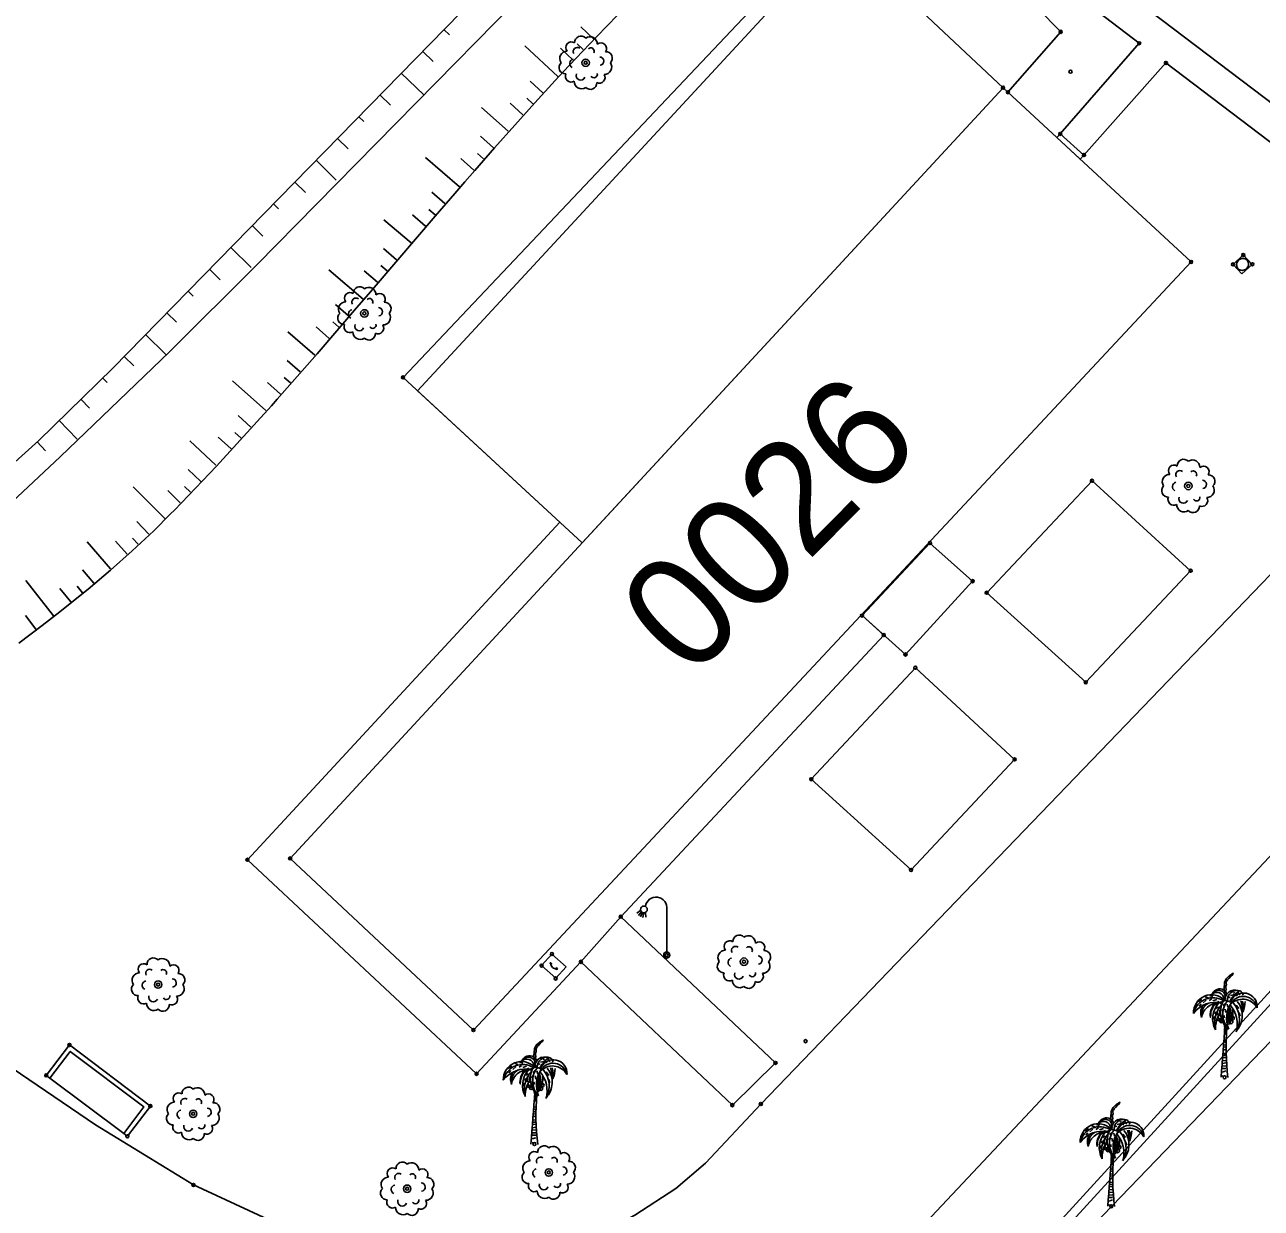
# Model space of a CAD drawing. Extents: x 344013 to 344423, y 298505 to 298795.
# Drawn here: x 344038.95 to 344079.51, y 298691.08 to 298729.92 of the extents above; entities that cross this region are included whole.
import ezdxf

# ---------------------------------------------------------------- set-up
doc = ezdxf.new("R2010")
doc.units = 0
for name, color, linetype in [('Default', 7, 'Continuous'), ('DH_CADRE -CARTOUCHE', 7, 'Continuous'), ('PC_CONCRETE', 7, 'Continuous'), ('PS_BOLT', 7, 'Continuous'), ('PS_CONST', 7, 'Continuous'), ('PS_DIM', 7, 'Continuous'), ('PS_HIDDEN', 7, 'Continuous'), ('RES_ELECTRICITE', 7, 'Continuous'), ('TOPO_POINT', 7, 'Continuous'), ('TOPO_TALUS-TERRAIN NATUREL', 7, 'Continuous'), ('VOIRIE_BORDURE', 7, 'Continuous'), ('VOIRIE_ESPACE VERT', 7, 'Continuous')]:
    doc.layers.add(name, color=color, linetype=linetype)

# ---------------------------------------------------------------- blocks, each defined once
blk = doc.blocks.new('PTT3')
at = {"layer": 'Default'}
for p, q in [((0, 1), (1, 1)), ((0, 0), (0, 1)), ((1, 1), (1, 0)), ((1, 0), (0, 0))]:
    blk.add_line(p, q, dxfattribs=at)
for centre, radius, start, end in [((0.5, 0.697), 0.0417, 0, 180), ((0.5, 0.697), 0.0417, 180, 0), ((0.395, 0.494), 0.229, 297.27538, 62.72462), ((0.5, 0.29), 0.0417, 0, 180), ((0.5, 0.29), 0.0417, 180, 0)]:
    blk.add_arc(centre, radius, start, end, dxfattribs=at)
blk = doc.blocks.new('REG_INC')
at = {"layer": 'Default'}
for p, q in [((0, 1), (1, 1)), ((0, 0), (0, 1)), ((1, 1), (1, 0)), ((1, 0), (0, 0))]:
    blk.add_line(p, q, dxfattribs=at)
for centre, start, end in [((0.5, 0.498), 90.00577, 135.00577), ((0.5, 0.5), 45.00687, 90.00687), ((0.498, 0.5), 135.00554, 180.00554), ((0.501, 0.5), 180.00663, 225.00663), ((0.499, 0.498), 225.00686, 270.00686), ((0.499, 0.5), 270.00577, 315.00577), ((0.499, 0.499), 0.00663, 45.00663), ((0.501, 0.499), 315.00554, 0.00554)]:
    blk.add_arc(centre, 0.44, start, end, dxfattribs=at)
blk = doc.blocks.new('EDF1')
at = {"layer": 'Default'}
for points in [[(-0.855, 1.462), (-0.985, 1.373)], [(-0.83, 1.422), (-0.931, 1.303)], [(-0.793, 1.397), (-0.86, 1.257)], [(-0.753, 1.388), (-0.781, 1.235)], [(-0.701, 1.4), (-0.684, 1.241)], [(0, 0.1), (0, 1.5)]]:
    blk.add_lwpolyline(points, dxfattribs=at)
for centre, radius in [((-0.75, 1.5), 0.112), ((0, 0), 0.1)]:
    blk.add_circle(centre, radius, dxfattribs=at)
blk.add_arc((-0.35, 1.55), 0.354, 351.8699, 171.8699, dxfattribs=at)
blk = doc.blocks.new('POINT_DISPLAY')
at = {"layer": 'Default'}
blk.add_circle((0, 0), 0.05, dxfattribs=at)
blk = doc.blocks.new('COCO')
at = {"layer": 'Default'}
for p, q in [((-0.026, 1.226), (0.061, 1.212)), ((-0.046, 0.891), (0.052, 0.927)), ((0.054, 0.998), (-0.041, 0.985)), ((-0.037, 1.06), (0.056, 1.071)), ((0.058, 1.14), (-0.03, 1.162)), ((0.045, 0.47), (-0.065, 0.453)), ((-0.062, 0.537), (0.046, 0.552)), ((0.047, 0.655), (-0.058, 0.642)), ((0.046, 0.033), (-0.076, 0.051)), ((-0.073, 0.17), (0.045, 0.209)), ((0.045, 0.292), (-0.07, 0.288)), ((-0.068, 0.371), (0.045, 0.374))]:
    blk.add_line(p, q, dxfattribs=at)
for points in [[(0.029, 2.551), (-0.016, 2.896), (0.002, 3.125), (0.059, 3.241), (0.173, 3.348), (0.189, 3.356), (0.282, 3.415), (0.266, 3.373), (0.2, 3.318), (0.143, 3.247), (0.093, 3.2), (0.081, 3.165), (0.057, 3.133), (0.057, 3.099), (0.06, 3.037), (0.039, 2.989), (0.039, 2.944), (0.049, 2.877), (0.037, 2.841), (0.013, 2.736)], [(-0.746, 2.559), (-0.864, 2.483)], [(-0.607, 2.534), (-0.704, 2.443)], [(-0.636, 2.639), (-0.541, 2.608)], [(-0.421, 2.58), (-0.503, 2.523)], [(-0.487, 2.68), (-0.386, 2.65)], [(-0.183, 2.493), (-0.348, 2.417), (-0.401, 2.307), (-0.448, 2.203), (-0.471, 2.086), (-0.474, 2.023), (-0.466, 1.973), (-0.455, 2.054), (-0.451, 2.146), (-0.387, 2.292), (-0.351, 2.354), (-0.284, 2.404), (-0.233, 2.445), (-0.012, 2.495)], [(-0.256, 2.553), (-0.385, 2.508)], [(0.013, 2.736), (0.036, 2.813), (0.046, 2.746)], [(0.133, 2.608), (0.185, 2.634)], [(0.196, 2.687), (0.323, 2.715)], [(0.283, 2.765), (0.331, 2.786)], [(-0.77, 2.413), (-0.836, 2.333)], [(-0.276, 2.151), (-0.329, 2.086)], [(-0.203, 2.314), (-0.274, 2.258)], [(-0.23, 2.152), (-0.237, 2.043)], [(-0.161, 2.218), (-0.158, 2.122)], [(-0.04, 2.247), (-0.081, 2.179)], [(0.015, 2.414), (-0.056, 2.352)], [(-0.025, 2.032), (0.002, 1.954)], [(0.022, 2.24), (0.043, 2.13)], [(0.081, 2.404), (0.106, 2.299)], [(0.385, 2.37), (0.469, 2.254)], [(0.473, 2.115), (0.509, 2.012)], [(-0.321, 1.997), (-0.364, 1.9)], [(-0.059, 2.024), (-0.083, 1.998)], [(-0.055, 0.716), (0.048, 0.717), (0.049, 0.787), (-0.051, 0.795)]]:
    blk.add_lwpolyline(points, dxfattribs=at)
for centre, radius in [((-0.144, 1.978), 0.0616), ((-0.187, 1.897), 0.0384), ((-0.124, 1.896), 0.0376), ((-0.11, 1.84), 0.0471), ((0.134, 1.862), 0.0549), ((0.208, 1.822), 0.0626), ((0.254, 1.938), 0.0628)]:
    blk.add_circle(centre, radius, dxfattribs=at)
for centre, radius, start, end in [((-0.123, 2.59), 0.323, 122.3475, 158.7636), ((-0.199, 2.618), 0.238, 4.5218, 154.101), ((-0.16, 2.647), 0.255, 21.0861, 122.3475), ((0.376, 2.508), 0.372, 113.7681, 175.3309), ((0.376, 2.508), 0.372, 113.7681, 175.3309), ((0.418, 2.527), 0.326, 97.1248, 183.9512), ((0.344, 2.407), 0.451, 69.0817, 104.862), ((-0.427, 2.113), 0.595, 43.6121, 181.4625), ((-0.291, 1.543), 0.918, 76.7389, 142.8025), ((-0.38, 1.964), 0.648, 57.9192, 166.6201), ((-0.196, 1.874), 0.565, 78.514, 171.3504), ((-0.252, 2.556), 0.231, 4.2441, 134.2103), ((0.362, 1.922), 0.754, 136.7113, 208.8221), ((0.62, 2.159), 0.753, 153.0868, 230.1124), ((0.659, 2.068), 0.718, 142.3554, 222.2794), ((-0.007, 2.465), 0.0563, 81.7475, 144.3035), ((-0.189, 1.21), 1.324, 71.3715, 81.7475), ((0.294, 2.595), 0.256, 198.6765, 199.7627), ((0.963, 1.939), 0.9, 143.9866, 203.4288), ((1.025, 2.053), 0.958, 126.6858, 153.1664), ((0.59, 2.015), 0.548, 29.5654, 139.3517), ((-0.341, 1.9), 0.828, 46.9767, 50.1231), ((0.618, 2.316), 0.451, 356.1627, 159.0009), ((0.609, 2.187), 0.468, 12.1077, 148.3146), ((-0.157, 2.027), 0.74, 51.2475, 54.5217), ((-0.341, 1.9), 0.828, 334.0687, 41.194), ((-1.005, 1.577), 1.786, 37.5668, 40.5156), ((-0.157, 2.027), 0.74, 315.1472, 39.0239), ((-0.254, 2.28), 0.869, 28.4725, 37.0965), ((0.493, 2.767), 0.0679, 35.3205, 126.6858), ((-1.704, 1.849), 2.327, 7.5978, 16.3666), ((-0.054, 2.379), 0.738, 25.8194, 35.3205), ((-0.254, 2.28), 0.869, 350.8883, 14.7063), ((-0.482, 2.552), 1.161, 339.3597, 356.5925), ((-0.3, 2.12), 0.482, 151.1331, 199.5942), ((-0.32, 2.055), 0.433, 119.0834, 188.7621), ((0.551, 1.79), 0.879, 137.733, 194.3716), ((0.649, 1.599), 0.949, 145.5146, 182.4528), ((0.544, 1.816), 0.474, 137.1953, 172.8987), ((0.308, 2.014), 0.226, 121.4297, 182.29), ((27.302, 0.106), 27.266, 175.4791, 176.5597), ((0.311, 2.152), 0.219, 141.856, 191.5175), ((0.372, 1.847), 0.277, 133.5956, 173.487), ((0.242, 1.964), 0.147, 110.9727, 165.9756), ((0.404, 1.878), 0.354, 125.0585, 146.3893), ((0.398, 2.098), 0.301, 136.4569, 162.0685), ((0.357, 2.084), 0.244, 133.1184, 172.7534), ((-0.759, 1.958), 0.922, 344.8505, 15.8988), ((-0.404, 2.045), 0.619, 329.4666, 26.6793), ((-0.289, 2.11), 0.564, 317.8279, 12.3386), ((-0.543, 1.744), 0.96, 344.8781, 41.1461), ((-85.428, 7.294), 85.622, 355.11326, 356.26352), ((-0.279, 1.637), 0.281, 2.1499, 36.6325), ((-0.265, 1.505), 0.316, 339.9997, 25.7228), ((0.199, 1.66), 0.176, 166.9443, 185.5966), ((0.808, 1.542), 0.777, 142.2358, 156.28)]:
    blk.add_arc(centre, radius, start, end, dxfattribs=at)
blk.add_ellipse((27.425, 0.272), major_axis=(-27.371, 0.966), ratio=0.529859, start_param=6.255729, end_param=6.369141, dxfattribs=at)
blk = doc.blocks.new('ARB1')
at = {"layer": 'Default'}
blk.add_circle((0, 0), 0.122, dxfattribs=at)
for centre, radius, start, end in [((-0.153, 0.664), 0.211, 43.6925, 183.5969), ((0.139, 0.613), 0.241, 358.4583, 125.1928), ((-0.471, 0.503), 0.183, 53.9554, 222.2066), ((-0.276, 0.37), 0.134, 52.4396, 209.5496), ((0.164, 0.38), 0.112, 330.5895, 133.7127), ((0.501, 0.468), 0.183, 325.1444, 131.0175), ((-0.613, 0.139), 0.241, 88.4583, 215.1928), ((-0.373, -0.024), 0.149, 103.7092, 242.3465), ((0.458, 0.052), 0.137, 276.6214, 88.967), ((0.613, -0.139), 0.241, 268.4583, 35.1928), ((0.664, 0.153), 0.211, 313.6925, 93.5969), ((-0.664, -0.153), 0.211, 133.6925, 273.5969), ((-0.478, -0.443), 0.19, 155.2243, 300.9377), ((-0.163, -0.42), 0.148, 159.5371, 338.1663), ((0.271, -0.38), 0.112, 210.5895, 13.7127), ((0.448, -0.483), 0.188, 243.1323, 33.0297), ((-0.139, -0.613), 0.241, 178.4583, 305.1928), ((0.153, -0.664), 0.211, 223.6925, 3.5969)]:
    blk.add_arc(centre, radius, start, end, dxfattribs=at)

msp = doc.modelspace()

# ---------------------------------------------------------------- linework, layer by layer
at = {"layer": 'DH_CADRE -CARTOUCHE'}
for points in [[(344053.664, 298696.925), (344047.653, 298702.558), (344071.037, 298727.852), (344077.207, 298722.133)], [(344042.312, 298693.439), (344043.067, 298694.431), (344040.413, 298696.435), (344039.651, 298695.439), (344039.77, 298695.348), (344040.441, 298696.226), (344042.856, 298694.402), (344042.193, 298693.529)]]:
    msp.add_lwpolyline(points, close=True, dxfattribs=at)
at = {"layer": 'PC_CONCRETE'}
msp.add_lwpolyline([(344012.906, 298726.346), (344013.507, 298725.743), (344017.568, 298721.906), (344022.045, 298717.759), (344025.494, 298714.787), (344028.346, 298712.557), (344030.671, 298711.106), (344032.803, 298710.622), (344034.772, 298711.359), (344037.136, 298712.96), (344040.107, 298715.733), (344043.693, 298719.182), (344046.555, 298722.034), (344068.09, 298743.955), (344075.914, 298752.239), (344077.673, 298754.306), (344096.592, 298773.384)], dxfattribs=at)
at = {"layer": 'PS_BOLT'}
for points in [[(344057.227, 298712.914), (344051.825, 298717.908), (344065.679, 298732.893), (344066.934, 298731.712), (344068.625, 298733.659), (344071.254, 298731.258), (344073.247, 298732.35), (344087.843, 298721.279), (344087.121, 298720.51), (344076.382, 298728.667), (344073.692, 298725.643), (344072.914, 298726.336), (344075.504, 298729.312), (344073.248, 298731.046), (344072.159, 298730.47), (344072.928, 298729.686), (344071.196, 298727.705)], [(344073.957, 298714.953), (344077.191, 298712), (344073.752, 298708.338), (344070.501, 298711.277), (344073.957, 298714.953)], [(344056.494, 298713.592), (344046.252, 298702.513), (344053.766, 298695.488), (344057.19, 298699.164), (344058.498, 298700.644), (344067.125, 298709.889), (344066.413, 298710.529)], [(344066.413, 298710.529), (344067.838, 298709.25), (344070.039, 298711.658), (344068.641, 298712.909), (344066.413, 298710.529)], [(344063.573, 298695.847), (344062.158, 298694.46), (344057.19, 298699.164), (344058.498, 298700.644), (344063.573, 298695.847)]]:
    msp.add_lwpolyline(points, dxfattribs=at)
for points in [[(344068.161, 298708.816), (344064.747, 298705.157), (344068.02, 298702.18), (344071.418, 298705.806)], [(344039.77, 298695.348), (344042.193, 298693.529), (344042.856, 298694.402), (344040.441, 298696.226)]]:
    msp.add_lwpolyline(points, close=True, dxfattribs=at)
at = {"layer": 'PS_DIM'}
msp.add_lwpolyline([(344073.692, 298725.643), (344073.567, 298725.507), (344072.803, 298726.216), (344072.914, 298726.336), (344073.692, 298725.643)], dxfattribs=at)
at = {"layer": 'PS_HIDDEN'}
msp.add_lwpolyline([(344057.227, 298712.914), (344051.355, 298718.343), (344065.38, 298733.174), (344071.037, 298727.852)], dxfattribs=at)
msp.add_lwpolyline([(344071.037, 298727.852), (344065.38, 298733.174), (344051.355, 298718.343), (344057.227, 298712.914)], close=True, dxfattribs=at)
at = {"layer": 'TOPO_TALUS-TERRAIN NATUREL'}
for p, q in [((344052.696, 298729.763), (344052.879, 298729.584)), ((344051.996, 298729.048), (344052.345, 298728.707)), ((344051.297, 298728.333), (344052.033, 298727.613)), ((344050.598, 298727.617), (344050.948, 298727.276)), ((344049.899, 298726.902), (344050.065, 298726.74)), ((344049.2, 298726.187), (344049.55, 298725.844)), ((344048.501, 298725.471), (344049.166, 298724.821)), ((344047.802, 298724.756), (344048.153, 298724.413)), ((344047.103, 298724.04), (344047.269, 298723.878)), ((344046.403, 298723.325), (344046.755, 298722.981)), ((344045.704, 298722.61), (344046.372, 298721.957)), ((344045.005, 298721.894), (344045.358, 298721.55)), ((344044.306, 298721.179), (344044.473, 298721.015)), ((344043.607, 298720.464), (344043.925, 298720.153)), ((344042.908, 298719.748), (344043.579, 298719.093)), ((344042.209, 298719.033), (344042.527, 298718.721)), ((344041.502, 298718.325), (344041.65, 298718.173)), ((344040.787, 298717.626), (344041.068, 298717.338)), ((344040.072, 298716.926), (344040.664, 298716.32)), ((344039.354, 298716.229), (344039.624, 298715.93))]:
    msp.add_line(p, q, dxfattribs=at)
for points in [[(344012.906, 298727.992), (344016.77, 298723.95), (344021.159, 298719.528), (344024.211, 298716.849), (344027.522, 298713.904), (344029.942, 298712.562), (344032.347, 298712.213), (344034.711, 298712.926), (344037.156, 298714.245), (344039.404, 298716.274), (344041.832, 298718.647), (344065.143, 298742.501), (344075.455, 298753.587)], [(344038.754, 298709.618), (344039.52, 298710.197), (344040.098, 298710.648), (344040.277, 298710.788), (344041.023, 298711.393), (344041.757, 298712.015), (344042.475, 298712.654), (344043.177, 298713.312), (344043.731, 298713.863), (344043.861, 298713.992), (344044.55, 298714.708), (344045.231, 298715.431), (344045.904, 298716.16), (344046.571, 298716.894), (344047.037, 298717.416), (344047.231, 298717.633), (344047.887, 298718.377), (344048.539, 298719.123), (344049.187, 298719.873), (344049.833, 298720.624), (344050.223, 298721.08), (344050.477, 298721.377), (344051.121, 298722.13), (344051.765, 298722.883), (344052.41, 298723.635), (344053.057, 298724.385), (344053.385, 298724.763), (344053.706, 298725.134), (344054.36, 298725.879), (344055.018, 298726.62), (344055.681, 298727.357), (344056.351, 298728.089), (344056.622, 298728.38), (344057.028, 298728.815), (344057.713, 298729.535), (344058.385, 298730.231)], [(344057.188, 298729.854), (344057.6, 298729.46)], [(344055.356, 298729.222), (344056.435, 298728.223)], [(344056.516, 298729.146), (344056.931, 298728.756)], [(344057.069, 298729.294), (344057.265, 298729.108)], [(344055.521, 298728.071), (344055.942, 298727.687)], [(344055.414, 298727.509), (344055.614, 298727.328)], [(344053.93, 298727.203), (344054.804, 298726.425)], [(344054.866, 298727.349), (344055.289, 298726.967)], [(344053.893, 298726.257), (344054.321, 298725.88)], [(344052.092, 298725.563), (344053.203, 298724.6)], [(344053.251, 298725.524), (344053.68, 298725.15)], [(344053.797, 298725.693), (344054, 298725.515)], [(344052.295, 298724.421), (344052.727, 298724.049)], [(344052.205, 298723.857), (344052.41, 298723.681)], [(344050.73, 298723.52), (344051.62, 298722.759)], [(344051.661, 298723.684), (344052.093, 298723.312)], [(344050.713, 298722.576), (344051.146, 298722.206)], [(344048.926, 298721.871), (344050.042, 298720.915)], [(344050.082, 298721.838), (344050.515, 298721.468)], [(344050.626, 298722.012), (344050.831, 298721.837)], [(344049.136, 298720.734), (344049.568, 298720.362)], [(344049.047, 298720.17), (344049.251, 298719.994)], [(344047.574, 298719.844), (344048.458, 298719.076)], [(344048.503, 298719.999), (344048.934, 298719.626)], [(344047.55, 298718.903), (344047.979, 298718.527)], [(344045.757, 298718.236), (344046.853, 298717.255)], [(344046.911, 298718.177), (344047.338, 298717.799)], [(344047.456, 298718.341), (344047.659, 298718.163)], [(344045.944, 298717.096), (344046.367, 298716.714)], [(344045.841, 298716.536), (344046.041, 298716.354)], [(344044.363, 298716.26), (344045.219, 298715.462)], [(344045.293, 298716.382), (344045.713, 298715.996)], [(344044.306, 298715.324), (344044.719, 298714.932)], [(344042.501, 298714.756), (344043.537, 298713.713)], [(344043.64, 298714.628), (344044.048, 298714.231)], [(344044.19, 298714.767), (344044.385, 298714.58)], [(344042.624, 298713.616), (344043.017, 298713.204)], [(344040.995, 298712.944), (344041.763, 298712.06)], [(344041.924, 298712.967), (344042.307, 298712.544)], [(344042.48, 298713.07), (344042.664, 298712.872)], [(344038.982, 298711.68), (344039.888, 298710.522)], [(344040.841, 298712.026), (344041.208, 298711.589)], [(344040.101, 298711.418), (344040.458, 298710.974)], [(344040.664, 298711.488), (344040.835, 298711.279)], [(344038.966, 298710.53), (344039.312, 298710.077)]]:
    msp.add_lwpolyline(points, dxfattribs=at)
at = {"layer": 'VOIRIE_BORDURE'}
for points in [[(344012.906, 298718.231), (344022.459, 298709.623), (344035.4, 298697.966), (344038.262, 298695.856), (344041.267, 298693.813), (344044.479, 298691.842), (344047.664, 298690.365), (344050.648, 298689.339), (344052.822, 298689.099), (344054.599, 298689.128), (344056.124, 298689.428), (344057.609, 298690.129), (344058.956, 298690.85), (344060.299, 298691.725), (344061.274, 298692.556), (344063.092, 298694.498), (344091.5, 298724.03), (344099.786, 298732.889), (344115.711, 298749.674), (344123.231, 298757.884), (344127.749, 298762.864), (344141.666, 298775.429), (344153.501, 298787.287)], [(344066.641, 298688.625), (344090.832, 298714.382), (344091.46, 298714.944), (344092.393, 298715.535), (344093.275, 298715.95), (344094.045, 298716.161), (344094.983, 298716.297), (344095.976, 298716.287), (344096.908, 298716.148), (344097.634, 298715.942), (344098.359, 298715.623), (344098.865, 298715.357), (344099.332, 298715.052), (344124.372, 298692.186), (344148.812, 298670.333)]]:
    msp.add_lwpolyline(points, dxfattribs=at)
at = {"layer": 'VOIRIE_ESPACE VERT'}
msp.add_lwpolyline([(344115.386, 298697.034), (344095.685, 298715.142), (344067.379, 298684.161), (344067.261, 298683.991), (344067.218, 298683.388), (344067.403, 298682.745), (344071.702, 298678.318), (344092.045, 298659.877), (344116.981, 298686.713), (344117.24, 298686.552), (344092.063, 298659.455), (344071.494, 298678.102), (344067.135, 298682.59), (344066.915, 298683.356), (344066.967, 298684.094), (344067.145, 298684.349), (344095.667, 298715.566), (344115.589, 298697.255)], close=True, dxfattribs=at)
msp.add_lwpolyline([(344091.233, 298661.951), (344078.543, 298673.539), (344067.651, 298683.727), (344070.267, 298686.633), (344094.013, 298711.291), (344094.723, 298711.636), (344095.462, 298711.65), (344096.516, 298711.35), (344098.055, 298710.152), (344102.625, 298705.772), (344106.459, 298702.051), (344111.683, 298696.937), (344113.434, 298695.237), (344113.122, 298693.176), (344113.133, 298690.945), (344113.53, 298689.467), (344114.335, 298687.988), (344114.712, 298687.466), (344091.233, 298661.951)], dxfattribs=at)

# ---------------------------------------------------------------- block references
at = {"layer": 'PC_CONCRETE', "xscale": 0.45963954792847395, "yscale": -0.42689210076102, "rotation": 43.02926999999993}
msp.add_blockref('REG_INC', (344078.582, 298722.051), dxfattribs=at)
at = {"layer": 'PS_BOLT', "xscale": 0.5072243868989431, "yscale": 0.6261629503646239, "rotation": -131.69421}
msp.add_blockref('PTT3', (344056.238, 298699.419), dxfattribs=at)
at = {"layer": 'RES_ELECTRICITE'}
msp.add_blockref('EDF1', (344060.005, 298699.384), dxfattribs=at)
at = {"layer": 'TOPO_POINT'}
for p in [(344072.928, 298729.686), (344075.504, 298729.312), (344057.347, 298728.671), (344076.382, 298728.667), (344073.25, 298728.378), (344071.037, 298727.852), (344071.196, 298727.705), (344072.914, 298726.336), (344073.692, 298725.643), (344078.918, 298722.365), (344077.207, 298722.133), (344078.582, 298722.051), (344079.216, 298722.059), (344050.087, 298720.445), (344051.355, 298718.343), (344073.957, 298714.953), (344077.115, 298714.782), (344068.641, 298712.909), (344077.191, 298712), (344070.039, 298711.658), (344070.501, 298711.277), (344066.413, 298710.529), (344067.125, 298709.889), (344067.838, 298709.25), (344068.161, 298708.816), (344073.752, 298708.338), (344071.418, 298705.806), (344064.747, 298705.157), (344046.252, 298702.513), (344047.653, 298702.558), (344068.02, 298702.18), (344058.498, 298700.644), (344055.9, 298699.04), (344056.238, 298699.419), (344057.19, 298699.164), (344060.005, 298699.384), (344062.539, 298699.168), (344056.362, 298698.617), (344043.322, 298698.418), (344053.664, 298696.925), (344040.413, 298696.435), (344064.56, 298696.561), (344063.573, 298695.847), (344039.651, 298695.439), (344053.766, 298695.488), (344078.305, 298695.374), (344043.067, 298694.431), (344044.47, 298694.177), (344062.158, 298694.46), (344063.092, 298694.498), (344042.312, 298693.439), (344055.666, 298693.183), (344056.136, 298692.251), (344044.479, 298691.842), (344051.49, 298691.717), (344074.587, 298691.14)]:
    msp.add_blockref('POINT_DISPLAY', p, dxfattribs=at)
at = {"layer": 'VOIRIE_ESPACE VERT'}
for name, p in [('ARB1', (344057.347, 298728.671)), ('ARB1', (344050.087, 298720.445)), ('ARB1', (344077.115, 298714.782)), ('ARB1', (344062.539, 298699.168)), ('ARB1', (344043.322, 298698.418)), ('COCO', (344078.305, 298695.374)), ('COCO', (344055.666, 298693.183)), ('ARB1', (344044.47, 298694.177)), ('COCO', (344074.587, 298691.14)), ('ARB1', (344056.136, 298692.251)), ('ARB1', (344051.49, 298691.717))]:
    msp.add_blockref(name, p, dxfattribs=at)

# ---------------------------------------------------------------- texts
at = {"layer": 'PS_CONST'}
msp.add_text('0026', height=3.662, rotation=45.3665, dxfattribs=at).set_placement((344060.789, 298708.397))

doc.saveas('drawing.dxf')
